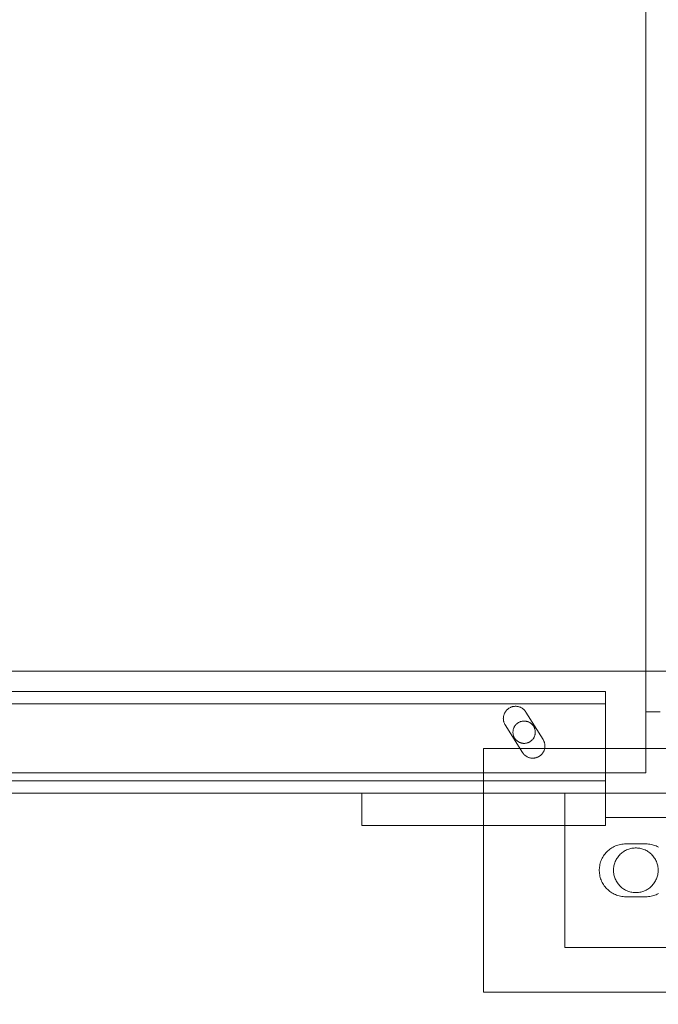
# Model space of a CAD drawing. Header units: millimetres. Extents: x -3490 to 61924, y -72580 to 6847.
# Tile 654 of 656: x 26546 to 26703, y -18262 to -18020. Entities that reach past the tile are written whole.
import ezdxf

# ---------------------------------------------------------------- set-up
doc = ezdxf.new("R2010")
doc.units = ezdxf.units.MM
doc.layers.add('COTAS_P', color=1, linetype='Continuous', lineweight=0)
doc.layers.add('superior_C05', color=7, linetype='Continuous', lineweight=0)
doc.dimstyles.new('R19_100', dxfattribs={"dimtxt": 250, "dimasz": 150, "dimexe": 150, "dimexo": 80, "dimgap": 100, "dimtad": 1, "dimtih": 1, "dimtoh": 1, "dimdsep": 46, "dimcen": 0.09, "dimadec": 0, "dimazin": 0, "dimtfac": 1, "dimtdec": 4, "dimtofl": 0, "dimtmove": 0, "dimatfit": 3, "dimfxl": 1, "dimtolj": 1, "dimtzin": 0, "dimarcsym": 0})

# ---------------------------------------------------------------- blocks, each defined once
blk = doc.blocks.new('DIM_R29_51')
at = {"layer": 'COTAS_P'}
for p, q in [((26095.07, -17655), (26050.07, -17805)), ((26795.07, -17655), (26095.07, -17655)), ((26095.07, -18305), (26095.07, -17655)), ((26095.07, -17655), (26140.07, -17805)), ((26095.07, -18305), (26050.07, -18155)), ((26095.07, -18305), (26140.07, -18155)), ((26795.07, -18305), (26095.07, -18305))]:
    blk.add_line(p, q, dxfattribs=at)
blk.add_text('650 P', height=250, rotation=90, dxfattribs=at).set_placement((25995.07, -17980))

msp = doc.modelspace()

# ---------------------------------------------------------------- linework, layer by layer
at = {"layer": 'superior_C05'}
for p, q in [((26700.067, -18205), (26700.067, -17755)), ((24250.067, -18180), (26750.067, -18180)), ((24310.067, -18185), (26690.067, -18185)), ((26690.067, -18210), (26690.067, -18185)), ((26690.067, -18185), (26690.067, -18188)), ((24310.067, -18188), (26690.067, -18188)), ((26690.067, -18188), (26690.067, -18207)), ((26690.067, -18205), (26690.067, -18188)), ((26665.225, -18190.341), (26665.165, -18190.478)), ((26665.292, -18190.207), (26665.225, -18190.341)), ((26665.365, -18190.076), (26665.292, -18190.207)), ((26665.445, -18189.95), (26665.365, -18190.076)), ((26665.53, -18189.827), (26665.445, -18189.95)), ((26665.622, -18189.709), (26665.53, -18189.827)), ((26665.72, -18189.596), (26665.622, -18189.709)), ((26665.823, -18189.488), (26665.72, -18189.596)), ((26665.932, -18189.385), (26665.823, -18189.488)), ((26666.045, -18189.287), (26665.932, -18189.385)), ((26666.163, -18189.196), (26666.045, -18189.287)), ((26666.286, -18189.11), (26666.163, -18189.196)), ((26666.413, -18189.031), (26666.286, -18189.11)), ((26666.543, -18188.957), (26666.413, -18189.031)), ((26666.677, -18188.891), (26666.543, -18188.957)), ((26666.814, -18188.831), (26666.677, -18188.891)), ((26666.954, -18188.779), (26666.814, -18188.831)), ((26667.097, -18188.733), (26666.954, -18188.779)), ((26667.241, -18188.694), (26667.097, -18188.733)), ((26667.388, -18188.663), (26667.241, -18188.694)), ((26667.535, -18188.639), (26667.388, -18188.663)), ((26667.684, -18188.622), (26667.535, -18188.639)), ((26667.833, -18188.613), (26667.684, -18188.622)), ((26667.983, -18188.611), (26667.833, -18188.613)), ((26668.132, -18188.617), (26667.983, -18188.611)), ((26668.281, -18188.63), (26668.132, -18188.617)), ((26668.429, -18188.651), (26668.281, -18188.63)), ((26668.576, -18188.679), (26668.429, -18188.651)), ((26668.722, -18188.714), (26668.576, -18188.679)), ((26668.865, -18188.757), (26668.722, -18188.714)), ((26669.006, -18188.806), (26668.865, -18188.757)), ((26669.145, -18188.863), (26669.006, -18188.806)), ((26669.28, -18188.926), (26669.145, -18188.863)), ((26669.412, -18188.996), (26669.28, -18188.926)), ((26669.541, -18189.072), (26669.412, -18188.996)), ((26669.666, -18189.155), (26669.541, -18189.072)), ((26669.786, -18189.244), (26669.666, -18189.155)), ((26669.902, -18189.339), (26669.786, -18189.244)), ((26670.012, -18189.44), (26669.902, -18189.339)), ((26670.118, -18189.545), (26670.012, -18189.44)), ((26670.218, -18189.656), (26670.118, -18189.545)), ((26670.313, -18189.772), (26670.218, -18189.656)), ((26670.402, -18189.893), (26670.313, -18189.772)), ((26670.484, -18190.017), (26670.402, -18189.893)), ((26670.484, -18190.017), (26674.734, -18196.795)), ((26700.207, -18190), (26700.083, -18190)), ((26700.456, -18190), (26700.207, -18190)), ((26700.827, -18190), (26700.456, -18190)), ((26701.321, -18190), (26700.827, -18190)), ((26701.936, -18190), (26701.321, -18190)), ((26702.671, -18190), (26701.936, -18190)), ((26703.524, -18190), (26702.671, -18190)), ((26664.945, -18191.496), (26664.943, -18191.646)), ((26664.943, -18191.646), (26664.948, -18191.795)), ((26664.954, -18191.347), (26664.945, -18191.496)), ((26664.948, -18191.795), (26664.961, -18191.944)), ((26664.971, -18191.198), (26664.954, -18191.347)), ((26664.961, -18191.944), (26664.981, -18192.092)), ((26664.995, -18191.051), (26664.971, -18191.198)), ((26664.981, -18192.092), (26665.009, -18192.239)), ((26665.027, -18190.904), (26664.995, -18191.051)), ((26665.009, -18192.239), (26665.044, -18192.385)), ((26665.066, -18190.76), (26665.027, -18190.904)), ((26665.044, -18192.385), (26665.086, -18192.528)), ((26665.112, -18190.618), (26665.066, -18190.76)), ((26665.086, -18192.528), (26665.135, -18192.67)), ((26665.165, -18190.478), (26665.112, -18190.618)), ((26665.135, -18192.67), (26665.192, -18192.808)), ((26665.192, -18192.808), (26665.255, -18192.944)), ((26668.353, -18192.85), (26668.248, -18192.938)), ((26668.462, -18192.767), (26668.353, -18192.85)), ((26668.575, -18192.69), (26668.462, -18192.767)), ((26668.692, -18192.618), (26668.575, -18192.69)), ((26668.813, -18192.553), (26668.692, -18192.618)), ((26668.936, -18192.493), (26668.813, -18192.553)), ((26669.063, -18192.44), (26668.936, -18192.493)), ((26669.192, -18192.393), (26669.063, -18192.44)), ((26669.323, -18192.353), (26669.192, -18192.393)), ((26669.456, -18192.319), (26669.323, -18192.353)), ((26669.59, -18192.292), (26669.456, -18192.319)), ((26669.726, -18192.271), (26669.59, -18192.292)), ((26669.862, -18192.258), (26669.726, -18192.271)), ((26669.999, -18192.251), (26669.862, -18192.258)), ((26670.136, -18192.251), (26669.999, -18192.251)), ((26670.273, -18192.258), (26670.136, -18192.251)), ((26670.409, -18192.271), (26670.273, -18192.258)), ((26670.545, -18192.292), (26670.409, -18192.271)), ((26670.679, -18192.319), (26670.545, -18192.292)), ((26670.812, -18192.353), (26670.679, -18192.319)), ((26670.943, -18192.393), (26670.812, -18192.353)), ((26671.072, -18192.44), (26670.943, -18192.393)), ((26671.199, -18192.493), (26671.072, -18192.44)), ((26671.322, -18192.553), (26671.199, -18192.493)), ((26671.442, -18192.618), (26671.322, -18192.553)), ((26671.559, -18192.69), (26671.442, -18192.618)), ((26671.673, -18192.767), (26671.559, -18192.69)), ((26671.782, -18192.85), (26671.673, -18192.767)), ((26671.887, -18192.938), (26671.782, -18192.85)), ((26665.255, -18192.944), (26665.325, -18193.076)), ((26665.401, -18193.205), (26665.325, -18193.076)), ((26669.651, -18199.983), (26665.401, -18193.205)), ((26667.321, -18194.863), (26667.317, -18195)), ((26667.317, -18195), (26667.321, -18195.137)), ((26667.331, -18194.726), (26667.321, -18194.863)), ((26667.321, -18195.137), (26667.331, -18195.274)), ((26667.348, -18194.59), (26667.331, -18194.726)), ((26667.331, -18195.274), (26667.348, -18195.41)), ((26667.372, -18194.455), (26667.348, -18194.59)), ((26667.403, -18194.321), (26667.372, -18194.455)), ((26667.44, -18194.189), (26667.403, -18194.321)), ((26667.483, -18194.059), (26667.44, -18194.189)), ((26667.533, -18193.932), (26667.483, -18194.059)), ((26667.59, -18193.807), (26667.533, -18193.932)), ((26667.652, -18193.685), (26667.59, -18193.807)), ((26667.721, -18193.566), (26667.652, -18193.685)), ((26667.795, -18193.451), (26667.721, -18193.566)), ((26667.875, -18193.34), (26667.795, -18193.451)), ((26667.961, -18193.232), (26667.875, -18193.34)), ((26668.052, -18193.13), (26667.961, -18193.232)), ((26668.147, -18193.031), (26668.052, -18193.13)), ((26668.248, -18192.938), (26668.147, -18193.031)), ((26671.988, -18193.031), (26671.887, -18192.938)), ((26672.083, -18193.13), (26671.988, -18193.031)), ((26672.174, -18193.232), (26672.083, -18193.13)), ((26672.26, -18193.34), (26672.174, -18193.232)), ((26672.34, -18193.451), (26672.26, -18193.34)), ((26672.414, -18193.566), (26672.34, -18193.451)), ((26672.483, -18193.685), (26672.414, -18193.566)), ((26672.545, -18193.807), (26672.483, -18193.685)), ((26672.602, -18193.932), (26672.545, -18193.807)), ((26672.652, -18194.059), (26672.602, -18193.932)), ((26672.695, -18194.189), (26672.652, -18194.059)), ((26672.732, -18194.321), (26672.695, -18194.189)), ((26672.763, -18194.455), (26672.732, -18194.321)), ((26672.787, -18194.59), (26672.763, -18194.455)), ((26672.804, -18194.726), (26672.787, -18194.59)), ((26672.787, -18195.41), (26672.804, -18195.274)), ((26672.814, -18194.863), (26672.804, -18194.726)), ((26672.804, -18195.274), (26672.814, -18195.137)), ((26672.817, -18195), (26672.814, -18194.863)), ((26672.817, -18195), (26672.814, -18195.137)), ((26667.348, -18195.41), (26667.372, -18195.545)), ((26667.372, -18195.545), (26667.403, -18195.679)), ((26667.403, -18195.679), (26667.44, -18195.811)), ((26667.44, -18195.811), (26667.483, -18195.941)), ((26667.483, -18195.941), (26667.533, -18196.068)), ((26667.533, -18196.068), (26667.59, -18196.193)), ((26667.59, -18196.193), (26667.652, -18196.315)), ((26667.652, -18196.315), (26667.721, -18196.434)), ((26667.721, -18196.434), (26667.795, -18196.549)), ((26667.795, -18196.549), (26667.875, -18196.66)), ((26667.875, -18196.66), (26667.961, -18196.768)), ((26667.961, -18196.768), (26668.052, -18196.87)), ((26668.052, -18196.87), (26668.147, -18196.969)), ((26668.147, -18196.969), (26668.248, -18197.062)), ((26668.248, -18197.062), (26668.353, -18197.15)), ((26668.353, -18197.15), (26668.462, -18197.233)), ((26668.462, -18197.233), (26668.575, -18197.31)), ((26668.575, -18197.31), (26668.692, -18197.382)), ((26668.692, -18197.382), (26668.813, -18197.447)), ((26668.813, -18197.447), (26668.936, -18197.507)), ((26668.936, -18197.507), (26669.063, -18197.56)), ((26669.063, -18197.56), (26669.192, -18197.607)), ((26669.192, -18197.607), (26669.323, -18197.647)), ((26669.323, -18197.647), (26669.456, -18197.681)), ((26669.456, -18197.681), (26669.59, -18197.708)), ((26669.59, -18197.708), (26669.726, -18197.729)), ((26669.726, -18197.729), (26669.862, -18197.742)), ((26670.273, -18197.742), (26670.409, -18197.729)), ((26670.409, -18197.729), (26670.545, -18197.708)), ((26670.545, -18197.708), (26670.679, -18197.681)), ((26670.679, -18197.681), (26670.812, -18197.647)), ((26670.812, -18197.647), (26670.943, -18197.607)), ((26670.943, -18197.607), (26671.072, -18197.56)), ((26671.072, -18197.56), (26671.199, -18197.507)), ((26671.199, -18197.507), (26671.322, -18197.447)), ((26671.322, -18197.447), (26671.442, -18197.382)), ((26671.442, -18197.382), (26671.559, -18197.31)), ((26671.559, -18197.31), (26671.673, -18197.233)), ((26671.673, -18197.233), (26671.782, -18197.15)), ((26671.782, -18197.15), (26671.887, -18197.062)), ((26671.887, -18197.062), (26671.988, -18196.969)), ((26671.988, -18196.969), (26672.083, -18196.87)), ((26672.083, -18196.87), (26672.174, -18196.768)), ((26672.174, -18196.768), (26672.26, -18196.66)), ((26672.26, -18196.66), (26672.34, -18196.549)), ((26672.34, -18196.549), (26672.414, -18196.434)), ((26672.414, -18196.434), (26672.483, -18196.315)), ((26672.483, -18196.315), (26672.545, -18196.193)), ((26672.545, -18196.193), (26672.602, -18196.068)), ((26672.602, -18196.068), (26672.652, -18195.941)), ((26672.652, -18195.941), (26672.695, -18195.811)), ((26672.695, -18195.811), (26672.732, -18195.679)), ((26672.732, -18195.679), (26672.763, -18195.545)), ((26672.763, -18195.545), (26672.787, -18195.41)), ((26674.734, -18196.795), (26674.806, -18196.915)), ((26674.872, -18197.039), (26674.806, -18196.915)), ((26674.932, -18197.165), (26674.872, -18197.039)), ((26674.986, -18197.295), (26674.932, -18197.165)), ((26675.034, -18197.426), (26674.986, -18197.295)), ((26675.076, -18197.56), (26675.034, -18197.426)), ((26675.111, -18197.695), (26675.076, -18197.56)), ((26675.14, -18197.832), (26675.111, -18197.695)), ((26660.067, -18259), (26660.067, -18199)), ((26660.067, -18199), (26840.067, -18199)), ((26669.651, -18199.983), (26669.733, -18200.107)), ((26669.733, -18200.107), (26669.821, -18200.227)), ((26669.862, -18197.742), (26669.999, -18197.749)), ((26669.999, -18197.749), (26670.136, -18197.749)), ((26670.136, -18197.749), (26670.273, -18197.742)), ((26674.589, -18200.193), (26674.676, -18200.072)), ((26674.676, -18200.072), (26674.756, -18199.947)), ((26674.756, -18199.947), (26674.83, -18199.818)), ((26674.83, -18199.818), (26674.898, -18199.685)), ((26674.898, -18199.685), (26674.959, -18199.549)), ((26674.959, -18199.549), (26675.013, -18199.411)), ((26675.013, -18199.411), (26675.06, -18199.269)), ((26675.06, -18199.269), (26675.1, -18199.126)), ((26675.1, -18199.126), (26675.133, -18198.981)), ((26675.133, -18198.981), (26675.159, -18198.834)), ((26675.163, -18197.97), (26675.14, -18197.832)), ((26675.159, -18198.834), (26675.178, -18198.686)), ((26675.179, -18198.109), (26675.163, -18197.97)), ((26675.178, -18198.686), (26675.189, -18198.538)), ((26675.189, -18198.249), (26675.179, -18198.109)), ((26675.192, -18198.389), (26675.189, -18198.249)), ((26675.189, -18198.538), (26675.192, -18198.389)), ((26669.821, -18200.227), (26669.915, -18200.342)), ((26669.915, -18200.342), (26670.015, -18200.453)), ((26670.015, -18200.453), (26670.12, -18200.558)), ((26670.12, -18200.558), (26670.23, -18200.658)), ((26670.23, -18200.658), (26670.345, -18200.753)), ((26670.345, -18200.753), (26670.465, -18200.842)), ((26670.465, -18200.842), (26670.589, -18200.924)), ((26670.589, -18200.924), (26670.717, -18201.001)), ((26670.717, -18201.001), (26670.848, -18201.071)), ((26670.848, -18201.071), (26670.983, -18201.134)), ((26670.983, -18201.134), (26671.121, -18201.191)), ((26671.121, -18201.191), (26671.261, -18201.241)), ((26671.261, -18201.241), (26671.404, -18201.283)), ((26671.404, -18201.283), (26671.548, -18201.319)), ((26671.548, -18201.319), (26671.694, -18201.347)), ((26671.694, -18201.347), (26671.842, -18201.368)), ((26671.842, -18201.368), (26671.99, -18201.382)), ((26671.99, -18201.382), (26672.139, -18201.388)), ((26672.139, -18201.388), (26672.288, -18201.387)), ((26672.288, -18201.387), (26672.437, -18201.379)), ((26672.437, -18201.379), (26672.585, -18201.363)), ((26672.585, -18201.363), (26672.732, -18201.34)), ((26672.732, -18201.34), (26672.878, -18201.31)), ((26672.878, -18201.31), (26673.022, -18201.272)), ((26673.022, -18201.272), (26673.164, -18201.227)), ((26673.164, -18201.227), (26673.303, -18201.176)), ((26673.303, -18201.176), (26673.44, -18201.117)), ((26673.44, -18201.117), (26673.574, -18201.052)), ((26673.574, -18201.052), (26673.705, -18200.98)), ((26673.705, -18200.98), (26673.831, -18200.902)), ((26673.831, -18200.902), (26673.954, -18200.817)), ((26673.954, -18200.817), (26674.072, -18200.727)), ((26674.072, -18200.727), (26674.186, -18200.631)), ((26674.186, -18200.631), (26674.295, -18200.529)), ((26674.295, -18200.529), (26674.398, -18200.422)), ((26674.398, -18200.422), (26674.497, -18200.31)), ((26674.497, -18200.31), (26674.589, -18200.193)), ((24300.067, -18205), (26700.067, -18205)), ((24310.067, -18205), (26690.067, -18205)), ((26100.817, -18205), (26700.067, -18205)), ((24310.067, -18207), (26690.067, -18207)), ((24310.067, -18210), (26690.067, -18210)), ((26630.067, -18218), (26630.067, -18210)), ((26630.067, -18210), (26690.067, -18210)), ((26630.067, -18210), (26660.067, -18210)), ((26660.067, -18218), (26660.067, -18210)), ((26680.067, -18248), (26680.067, -18210)), ((26680.067, -18210), (26820.067, -18210)), ((26690.067, -18218), (26690.067, -18210)), ((26690.067, -18216), (26690.067, -18210)), ((26690.067, -18210), (26750.067, -18210)), ((26690.067, -18216), (26750.067, -18216)), ((26630.067, -18218), (26690.067, -18218)), ((26630.067, -18218), (26660.067, -18218)), ((26690.646, -18224.235), (26690.414, -18224.461)), ((26690.889, -18224.021), (26690.646, -18224.235)), ((26691.143, -18223.819), (26690.889, -18224.021)), ((26691.406, -18223.629), (26691.143, -18223.819)), ((26691.678, -18223.454), (26691.406, -18223.629)), ((26691.959, -18223.292), (26691.678, -18223.454)), ((26692.247, -18223.144), (26691.959, -18223.292)), ((26692.543, -18223.01), (26692.247, -18223.144)), ((26692.844, -18222.892), (26692.543, -18223.01)), ((26693.152, -18222.789), (26692.844, -18222.892)), ((26693.464, -18222.701), (26693.152, -18222.789)), ((26693.78, -18222.629), (26693.464, -18222.701)), ((26694.099, -18222.573), (26693.78, -18222.629)), ((26694.42, -18222.532), (26694.099, -18222.573)), ((26694.583, -18224.38), (26694.357, -18224.534)), ((26694.743, -18222.508), (26694.42, -18222.532)), ((26694.817, -18224.237), (26694.583, -18224.38)), ((26695.067, -18222.5), (26694.743, -18222.508)), ((26695.058, -18224.106), (26694.817, -18224.237)), ((26695.305, -18223.987), (26695.058, -18224.106)), ((26695.067, -18222.5), (26700.067, -18222.5)), ((26695.558, -18223.88), (26695.305, -18223.987)), ((26695.816, -18223.786), (26695.558, -18223.88)), ((26696.078, -18223.706), (26695.816, -18223.786)), ((26696.344, -18223.638), (26696.078, -18223.706)), ((26696.612, -18223.584), (26696.344, -18223.638)), ((26696.884, -18223.543), (26696.612, -18223.584)), ((26697.156, -18223.515), (26696.884, -18223.543)), ((26697.43, -18223.502), (26697.156, -18223.515)), ((26697.705, -18223.502), (26697.43, -18223.502)), ((26697.979, -18223.515), (26697.705, -18223.502)), ((26698.251, -18223.543), (26697.979, -18223.515)), ((26698.523, -18223.584), (26698.251, -18223.543)), ((26698.791, -18223.638), (26698.523, -18223.584)), ((26699.057, -18223.706), (26698.791, -18223.638)), ((26699.319, -18223.786), (26699.057, -18223.706)), ((26699.577, -18223.88), (26699.319, -18223.786)), ((26699.83, -18223.987), (26699.577, -18223.88)), ((26700.077, -18224.106), (26699.83, -18223.987)), ((26700.067, -18222.5), (26700.386, -18222.508)), ((26700.317, -18224.237), (26700.077, -18224.106)), ((26700.551, -18224.38), (26700.317, -18224.237)), ((26700.705, -18222.531), (26700.386, -18222.508)), ((26700.778, -18224.534), (26700.551, -18224.38)), ((26701.021, -18222.57), (26700.705, -18222.531)), ((26701.336, -18222.625), (26701.021, -18222.57)), ((26701.647, -18222.695), (26701.336, -18222.625)), ((26701.954, -18222.78), (26701.647, -18222.695)), ((26702.257, -18222.88), (26701.954, -18222.78)), ((26702.555, -18222.995), (26702.257, -18222.88)), ((26702.847, -18223.124), (26702.555, -18222.995)), ((26703.132, -18223.268), (26702.847, -18223.124)), ((26689.017, -18226.625), (26688.906, -18226.93)), ((26689.143, -18226.327), (26689.017, -18226.625)), ((26689.283, -18226.035), (26689.143, -18226.327)), ((26689.438, -18225.75), (26689.283, -18226.035)), ((26689.607, -18225.473), (26689.438, -18225.75)), ((26689.79, -18225.206), (26689.607, -18225.473)), ((26689.986, -18224.947), (26689.79, -18225.206)), ((26690.194, -18224.699), (26689.986, -18224.947)), ((26690.414, -18224.461), (26690.194, -18224.699)), ((26692.612, -18226.614), (26692.499, -18226.864)), ((26692.737, -18226.37), (26692.612, -18226.614)), ((26692.874, -18226.132), (26692.737, -18226.37)), ((26693.023, -18225.902), (26692.874, -18226.132)), ((26693.183, -18225.679), (26693.023, -18225.902)), ((26693.354, -18225.465), (26693.183, -18225.679)), ((26693.536, -18225.259), (26693.354, -18225.465)), ((26693.727, -18225.063), (26693.536, -18225.259)), ((26693.928, -18224.876), (26693.727, -18225.063)), ((26694.138, -18224.7), (26693.928, -18224.876)), ((26694.357, -18224.534), (26694.138, -18224.7)), ((26700.997, -18224.7), (26700.778, -18224.534)), ((26701.207, -18224.876), (26700.997, -18224.7)), ((26701.408, -18225.063), (26701.207, -18224.876)), ((26701.599, -18225.259), (26701.408, -18225.063)), ((26701.781, -18225.465), (26701.599, -18225.259)), ((26701.952, -18225.679), (26701.781, -18225.465)), ((26702.112, -18225.902), (26701.952, -18225.679)), ((26702.261, -18226.132), (26702.112, -18225.902)), ((26702.398, -18226.37), (26702.261, -18226.132)), ((26702.523, -18226.614), (26702.398, -18226.37)), ((26702.636, -18226.864), (26702.523, -18226.614)), ((26688.586, -18228.514), (26688.57, -18228.838)), ((26688.57, -18228.838), (26688.57, -18229.162)), ((26688.57, -18229.162), (26688.586, -18229.486)), ((26688.618, -18228.192), (26688.586, -18228.514)), ((26688.666, -18227.871), (26688.618, -18228.192)), ((26688.73, -18227.554), (26688.666, -18227.871)), ((26688.81, -18227.24), (26688.73, -18227.554)), ((26688.906, -18226.93), (26688.81, -18227.24)), ((26692.074, -18228.726), (26692.067, -18229)), ((26692.067, -18229), (26692.074, -18229.274)), ((26692.095, -18228.452), (26692.074, -18228.726)), ((26692.129, -18228.18), (26692.095, -18228.452)), ((26692.177, -18227.91), (26692.129, -18228.18)), ((26692.238, -18227.643), (26692.177, -18227.91)), ((26692.312, -18227.379), (26692.238, -18227.643)), ((26692.399, -18227.119), (26692.312, -18227.379)), ((26692.499, -18226.864), (26692.399, -18227.119)), ((26702.736, -18227.119), (26702.636, -18226.864)), ((26702.823, -18227.379), (26702.736, -18227.119)), ((26702.897, -18227.643), (26702.823, -18227.379)), ((26702.958, -18227.91), (26702.897, -18227.643)), ((26703.006, -18228.18), (26702.958, -18227.91)), ((26703.04, -18228.452), (26703.006, -18228.18)), ((26703.061, -18228.726), (26703.04, -18228.452)), ((26703.067, -18229), (26703.061, -18228.726)), ((26703.067, -18229), (26703.061, -18229.274)), ((26688.586, -18229.486), (26688.618, -18229.808)), ((26688.618, -18229.808), (26688.666, -18230.129)), ((26688.666, -18230.129), (26688.73, -18230.446)), ((26688.73, -18230.446), (26688.81, -18230.76)), ((26688.81, -18230.76), (26688.906, -18231.07)), ((26688.906, -18231.07), (26689.017, -18231.375)), ((26689.017, -18231.375), (26689.143, -18231.673)), ((26689.143, -18231.673), (26689.283, -18231.965)), ((26692.074, -18229.274), (26692.095, -18229.548)), ((26692.095, -18229.548), (26692.129, -18229.82)), ((26692.129, -18229.82), (26692.177, -18230.09)), ((26692.177, -18230.09), (26692.238, -18230.357)), ((26692.238, -18230.357), (26692.312, -18230.621)), ((26692.312, -18230.621), (26692.399, -18230.881)), ((26692.399, -18230.881), (26692.499, -18231.136)), ((26692.499, -18231.136), (26692.612, -18231.386)), ((26692.612, -18231.386), (26692.737, -18231.63)), ((26692.737, -18231.63), (26692.874, -18231.868)), ((26702.261, -18231.868), (26702.398, -18231.63)), ((26702.398, -18231.63), (26702.523, -18231.386)), ((26702.523, -18231.386), (26702.636, -18231.136)), ((26702.636, -18231.136), (26702.736, -18230.881)), ((26702.736, -18230.881), (26702.823, -18230.621)), ((26702.823, -18230.621), (26702.897, -18230.357)), ((26702.897, -18230.357), (26702.958, -18230.09)), ((26702.958, -18230.09), (26703.006, -18229.82)), ((26703.006, -18229.82), (26703.04, -18229.548)), ((26703.04, -18229.548), (26703.061, -18229.274)), ((26689.283, -18231.965), (26689.438, -18232.25)), ((26689.438, -18232.25), (26689.607, -18232.527)), ((26689.607, -18232.527), (26689.79, -18232.794)), ((26689.79, -18232.794), (26689.986, -18233.053)), ((26689.986, -18233.053), (26690.194, -18233.301)), ((26690.194, -18233.301), (26690.414, -18233.539)), ((26690.414, -18233.539), (26690.646, -18233.765)), ((26690.646, -18233.765), (26690.889, -18233.979)), ((26690.889, -18233.979), (26691.143, -18234.181)), ((26692.874, -18231.868), (26693.023, -18232.098)), ((26693.023, -18232.098), (26693.183, -18232.321)), ((26693.183, -18232.321), (26693.354, -18232.535)), ((26693.354, -18232.535), (26693.536, -18232.741)), ((26693.536, -18232.741), (26693.727, -18232.937)), ((26693.727, -18232.937), (26693.928, -18233.124)), ((26693.928, -18233.124), (26694.138, -18233.3)), ((26694.138, -18233.3), (26694.357, -18233.466)), ((26694.357, -18233.466), (26694.583, -18233.62)), ((26694.583, -18233.62), (26694.817, -18233.763)), ((26694.817, -18233.763), (26695.058, -18233.894)), ((26695.058, -18233.894), (26695.305, -18234.013)), ((26695.305, -18234.013), (26695.558, -18234.12)), ((26699.577, -18234.12), (26699.83, -18234.013)), ((26699.83, -18234.013), (26700.077, -18233.894)), ((26700.077, -18233.894), (26700.317, -18233.763)), ((26700.317, -18233.763), (26700.551, -18233.62)), ((26700.551, -18233.62), (26700.778, -18233.466)), ((26700.778, -18233.466), (26700.997, -18233.3)), ((26700.997, -18233.3), (26701.207, -18233.124)), ((26701.207, -18233.124), (26701.408, -18232.937)), ((26701.408, -18232.937), (26701.599, -18232.741)), ((26701.599, -18232.741), (26701.781, -18232.535)), ((26701.781, -18232.535), (26701.952, -18232.321)), ((26701.952, -18232.321), (26702.112, -18232.098)), ((26702.112, -18232.098), (26702.261, -18231.868)), ((26691.143, -18234.181), (26691.406, -18234.371)), ((26691.406, -18234.371), (26691.678, -18234.546)), ((26691.678, -18234.546), (26691.959, -18234.708)), ((26691.959, -18234.708), (26692.247, -18234.856)), ((26692.247, -18234.856), (26692.543, -18234.99)), ((26692.543, -18234.99), (26692.844, -18235.108)), ((26692.844, -18235.108), (26693.152, -18235.211)), ((26693.152, -18235.211), (26693.464, -18235.299)), ((26693.464, -18235.299), (26693.78, -18235.371)), ((26693.78, -18235.371), (26694.099, -18235.427)), ((26694.099, -18235.427), (26694.42, -18235.468)), ((26694.42, -18235.468), (26694.743, -18235.492)), ((26695.067, -18235.5), (26694.743, -18235.492)), ((26700.067, -18235.5), (26695.067, -18235.5)), ((26695.558, -18234.12), (26695.816, -18234.214)), ((26695.816, -18234.214), (26696.078, -18234.294)), ((26696.078, -18234.294), (26696.344, -18234.362)), ((26696.344, -18234.362), (26696.612, -18234.416)), ((26696.612, -18234.416), (26696.884, -18234.457)), ((26696.884, -18234.457), (26697.156, -18234.485)), ((26697.156, -18234.485), (26697.43, -18234.498)), ((26697.43, -18234.498), (26697.705, -18234.498)), ((26697.705, -18234.498), (26697.979, -18234.485)), ((26697.979, -18234.485), (26698.251, -18234.457)), ((26698.251, -18234.457), (26698.523, -18234.416)), ((26698.523, -18234.416), (26698.791, -18234.362)), ((26698.791, -18234.362), (26699.057, -18234.294)), ((26699.057, -18234.294), (26699.319, -18234.214)), ((26699.319, -18234.214), (26699.577, -18234.12)), ((26700.067, -18235.5), (26700.386, -18235.492)), ((26700.386, -18235.492), (26700.705, -18235.469)), ((26700.705, -18235.469), (26701.021, -18235.43)), ((26701.021, -18235.43), (26701.336, -18235.375)), ((26701.336, -18235.375), (26701.647, -18235.305)), ((26701.647, -18235.305), (26701.954, -18235.22)), ((26701.954, -18235.22), (26702.257, -18235.12)), ((26702.257, -18235.12), (26702.555, -18235.005)), ((26702.555, -18235.005), (26702.847, -18234.876)), ((26702.847, -18234.876), (26703.132, -18234.732)), ((26680.067, -18248), (26820.067, -18248)), ((26660.067, -18259), (26840.067, -18259))]:
    msp.add_line(p, q, dxfattribs=at)

# ---------------------------------------------------------------- dimensions: what is measured, and where the dimension line sits
at = {"layer": 'COTAS_P'}
dim = msp.add_aligned_dim(p1=(26795.067, -18305), p2=(26795.067, -17655), distance=700, text='<> P', dimstyle='R19_100', dxfattribs=at)
dim.commit()
dim.dimension.update_dxf_attribs({"geometry": 'DIM_R29_51', "text_midpoint": (26095.067, -17980)})

doc.saveas('drawing.dxf')
